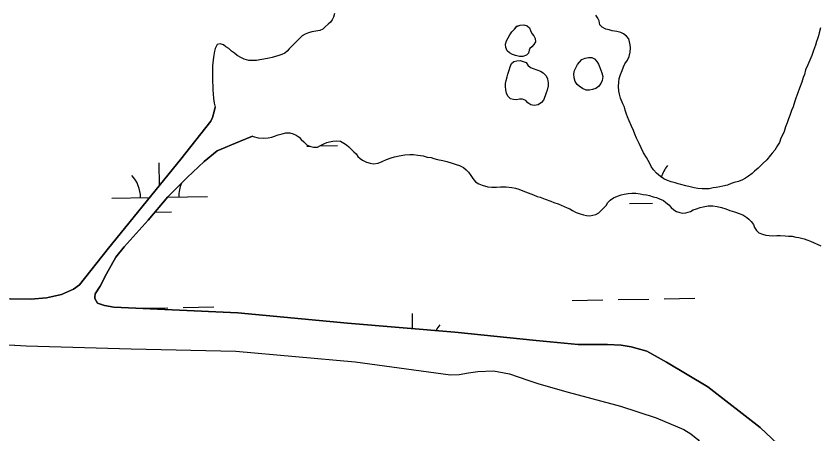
# Model space of a CAD drawing. Extents: x 3925854 to 3964121, y 224593 to 250589.
# Drawn here: x 3944344 to 3945183, y 231736 to 232172 of the extents above; entities that cross this region are included whole.
import ezdxf

# ---------------------------------------------------------------- set-up
doc = ezdxf.new("R2010")
doc.units = 0
doc.layers.add('V-TOPO-SHOR', color=7, linetype='Continuous')
doc.layers.add('V-WETL-SWMP', color=7, linetype='Continuous')

msp = doc.modelspace()

# ---------------------------------------------------------------- linework, layer by layer
at = {"layer": 'V-TOPO-SHOR'}
for points in [[(3944676.155, 232174.793), (3944675.211, 232171.183), (3944673.931, 232168.223), (3944671.989, 232165.913), (3944669.72, 232163.597), (3944666.474, 232160.947), (3944664.207, 232158.631), (3944660.947, 232157.289), (3944656.697, 232156.591), (3944652.447, 232155.892), (3944649.187, 232154.551), (3944645.601, 232153.205), (3944642.67, 232151.538), (3944640.399, 232149.552), (3944637.157, 232146.244), (3944633.917, 232142.937), (3944631.646, 232140.95), (3944629.057, 232137.977), (3944626.788, 232135.662), (3944624.521, 232133.348), (3944621.26, 232132.005), (3944618.324, 232130.993), (3944611.24, 232128.865)], [(3944977.918, 232119.246), (3944979.198, 232122.207), (3944982.104, 232126.164), (3944983.699, 232130.108), (3944984.635, 232134.702), (3944985.247, 232138.964), (3944984.887, 232142.234), (3944984.203, 232145.173), (3944983.187, 232148.438), (3944980.867, 232151.36), (3944977.897, 232153.621), (3944974.934, 232155.229), (3944970.668, 232156.169), (3944966.078, 232156.775), (3944962.795, 232157.725), (3944959.512, 232158.674), (3944955.564, 232160.599), (3944953.245, 232163.194), (3944952.223, 232167.111), (3944950.884, 232170.044), (3944948.887, 232173.298)], [(3944879.36, 232136.748), (3944878.737, 232133.467), (3944876.468, 232131.48), (3944872.88, 232130.135), (3944869.116, 232129.932), (3944865.175, 232131.038), (3944861.89, 232132.152), (3944858.765, 232133.756), (3944856.451, 232136.025), (3944854.943, 232139.283), (3944854.745, 232142.72), (3944855.691, 232146.33), (3944857.297, 232149.456), (3944859.228, 232152.751), (3944861.325, 232155.716), (3944863.914, 232158.69), (3944866.504, 232161.5), (3944869.931, 232162.68), (3944873.693, 232163.044), (3944877.303, 232162.1), (3944879.618, 232159.831), (3944880.791, 232157.06), (3944882.131, 232154.127), (3944884.119, 232151.692), (3944885.62, 232148.923), (3944885.983, 232145.491), (3944884.375, 232142.527), (3944882.272, 232140.215), (3944880.001, 232138.226), (3944879.36, 232136.748)], [(3945183.434, 232159.958), (3945181.849, 232154.705), (3945181.229, 232151.424), (3945180.276, 232148.468), (3945179.324, 232145.511), (3945178.05, 232141.898), (3945176.144, 232136.314), (3945174.233, 232131.054), (3945172.318, 232126.125), (3945170.075, 232121.191), (3945167.837, 232115.93), (3945166.573, 232111.334), (3945165.297, 232108.047), (3945163.71, 232103.12), (3945161.482, 232096.877), (3945159.567, 232091.948), (3945157.66, 232086.363), (3945156.708, 232083.406), (3945154.803, 232077.495), (3945153.206, 232073.548), (3945151.295, 232068.291), (3945150.019, 232065.004), (3945148.426, 232060.732), (3945146.83, 232056.46), (3945145.241, 232051.86), (3945143.965, 232048.573), (3945142.04, 232044.625), (3945140.447, 232040.352), (3945138.516, 232037.059), (3945135.62, 232032.12), (3945133.029, 232029.148), (3945131.09, 232026.836), (3945127.207, 232022.213), (3945122.992, 232018.24), (3945118.457, 232013.284), (3945114.56, 232010.298), (3945111.963, 232007.982), (3945108.066, 232004.996), (3945105.139, 232003.001), (3945101.883, 232001.332), (3945097.644, 231999.651), (3945093.4, 231998.299), (3945090.138, 231997.283), (3945086.224, 231995.608), (3945081.325, 231994.576), (3945078.384, 231993.889), (3945074.464, 231993.195), (3945071.194, 231992.835), (3945067.276, 231991.815), (3945063.348, 231991.774), (3945059.745, 231991.737), (3945055.484, 231992.349), (3945051.549, 231992.964), (3945047.283, 231993.904), (3945042.69, 231994.84), (3945037.762, 231996.427), (3945034.811, 231997.052), (3945031.526, 231998), (3945027.586, 231999.27), (3945023.643, 232000.539), (3945019.699, 232002.137), (3945016.4, 232004.721), (3945012.107, 232008.279), (3945009.127, 232011.523), (3945006.801, 232015.101), (3945005.129, 232018.359), (3945001.793, 232024.546), (3944998.797, 232029.424), (3944996.124, 232034.636), (3944994.115, 232039.199), (3944991.441, 232044.737), (3944989.759, 232048.977), (3944988.084, 232052.888), (3944986.077, 232057.124), (3944983.726, 232062.993), (3944982.048, 232066.905), (3944981.037, 232069.842), (3944979.357, 232074.081), (3944978.671, 232077.02), (3944976.998, 232080.606), (3944974.649, 232086.473), (3944973.623, 232090.721), (3944972.939, 232093.66), (3944972.558, 232098.895), (3944972.845, 232102.825), (3944973.129, 232107.084), (3944974.723, 232111.357), (3944976.32, 232115.301), (3944977.918, 232119.246)], [(3944611.24, 232128.865), (3944607.973, 232128.179), (3944602.417, 232127.139), (3944598.495, 232126.444), (3944594.901, 232125.754), (3944591.628, 232125.721), (3944586.715, 232125.998), (3944582.117, 232127.261), (3944579.158, 232128.541), (3944574.548, 232131.114), (3944571.906, 232133.379), (3944568.936, 232135.64), (3944565.964, 232138.228), (3944562.999, 232140.164), (3944560.359, 232142.101), (3944557.072, 232143.377), (3944553.805, 232142.689), (3944551.884, 232138.415), (3944550.932, 232135.457), (3944550.318, 232131.523), (3944549.712, 232126.606), (3944548.794, 232120.376), (3944548.833, 232116.448), (3944548.888, 232110.884), (3944548.929, 232106.955), (3944548.962, 232103.681), (3944549.333, 232099.429), (3944549.376, 232095.173), (3944549.746, 232090.922), (3944550.123, 232086.015), (3944550.824, 232081.437), (3944551.51, 232078.499), (3944551.829, 232076.979)], [(3944877.883, 232120.853), (3944880.853, 232118.592), (3944883.648, 232117.31), (3944887.261, 232116.202), (3944891.043, 232114.603), (3944894.007, 232112.831), (3944896.983, 232109.917), (3944898.488, 232106.82), (3944899.186, 232102.409), (3944899.055, 232099.298), (3944898.117, 232094.868), (3944897.165, 232091.911), (3944896.049, 232089.117), (3944894.294, 232084.516), (3944892.192, 232081.876), (3944888.776, 232079.713), (3944884.529, 232078.853), (3944880.922, 232079.469), (3944878.119, 232081.568), (3944875.8, 232084.001), (3944872.513, 232085.441), (3944869.238, 232085.572), (3944866.134, 232084.886), (3944862.859, 232085.015), (3944859.742, 232085.804), (3944856.93, 232088.72), (3944855.588, 232091.819), (3944854.9, 232095.085), (3944854.536, 232098.682), (3944854.667, 232101.958), (3944855.292, 232104.912), (3944856.236, 232108.684), (3944857.188, 232111.641), (3944858.458, 232115.584), (3944859.402, 232119.356), (3944860.842, 232122.645), (3944863.277, 232124.636), (3944866.377, 232125.486), (3944869.978, 232125.684), (3944873.261, 232124.736), (3944876.054, 232123.618), (3944877.883, 232120.853)], [(3944955.23, 232112.796), (3944956.086, 232109.04), (3944955.472, 232105.106), (3944954.194, 232101.983), (3944951.771, 232098.686), (3944949.008, 232096.693), (3944945.584, 232095.511), (3944942.151, 232094.821), (3944938.877, 232094.952), (3944935.096, 232096.552), (3944931.635, 232098.972), (3944929.323, 232100.914), (3944927.328, 232104.002), (3944926.308, 232107.594), (3944926.101, 232111.848), (3944926.722, 232115.293), (3944928.323, 232118.746), (3944929.767, 232121.707), (3944931.707, 232124.181), (3944934.461, 232126.829), (3944937.721, 232128.335), (3944941.152, 232129.025), (3944944.752, 232129.062), (3944947.552, 232127.452), (3944949.868, 232124.857), (3944951.535, 232121.926), (3944953.045, 232118.504), (3944955.23, 232112.796)], [(3943878.858, 231915.521), (3943895.91, 231911.732), (3943940.909, 231910.089), (3944073.152, 231900.241), (3944208.924, 231887.398), (3944337.911, 231877.051), (3944359.358, 231876.568), (3944375.658, 231877.899), (3944391.237, 231881.553), (3944404, 231887.041), (3944410.013, 231891.53), (3944440.391, 231929.826), (3944515.893, 232022.883), (3944547.186, 232062.588), (3944548.782, 232066.333), (3944550.813, 232072.645), (3944551.829, 232076.979)], [(3944590.628, 232046.755), (3944591.448, 232046.49), (3944596.699, 232045.235), (3944602.597, 232044.639), (3944607.176, 232045.014), (3944610.771, 232045.704), (3944613.707, 232046.716), (3944617.296, 232048.061), (3944621.537, 232049.415), (3944625.457, 232050.437), (3944629.715, 232050.152), (3944632.998, 232049.204), (3944636.285, 232047.926), (3944639.254, 232045.665), (3944641.568, 232043.396), (3944644.214, 232040.803), (3944647.85, 232037.567), (3944651.466, 232035.968), (3944654.42, 232035.341), (3944658.675, 232035.384), (3944661.604, 232037.051), (3944665.188, 232038.724), (3944668.121, 232040.064), (3944671.058, 232041.075), (3944674.652, 232041.768), (3944678.578, 232042.134), (3944682.512, 232041.52), (3944686.133, 232039.591), (3944688.771, 232037.653), (3944691.083, 232035.714), (3944693.397, 232033.445), (3944696.375, 232030.528), (3944698.687, 232028.259), (3944700.68, 232025.66), (3944702.994, 232023.393), (3944705.63, 232021.781), (3944709.58, 232019.53), (3944713.519, 232018.588), (3944716.472, 232017.964), (3944721.703, 232018.67), (3944725.942, 232020.352), (3944730.505, 232022.363), (3944735.4, 232024.048), (3944738.986, 232025.394), (3944743.559, 232026.422), (3944749.768, 232027.466), (3944754.675, 232027.843), (3944758.608, 232027.557), (3944763.197, 232026.948), (3944768.77, 232026.35), (3944773.038, 232025.085), (3944776.974, 232024.468), (3944779.929, 232023.518), (3944783.868, 232022.574)], [(3944590.628, 232046.755), (3944577.001, 232041.215), (3944553.793, 232031.659), (3944540.389, 232020.335), (3944522.379, 232003.839), (3944502.306, 231983.592), (3944481.812, 231959.145), (3944456.691, 231931.157), (3944448.178, 231920.352), (3944438.331, 231903.005), (3944431.704, 231890.119), (3944426.657, 231882.144), (3944426.225, 231878.644), (3944426.24, 231877.246), (3944429.086, 231872.38), (3944436.101, 231870.121), (3944446.14, 231868.357), (3944575.549, 231862.443), (3944689.858, 231851.713), (3944801.82, 231842.36), (3944886.511, 231833.66), (3944930.603, 231829.445), (3944961.134, 231829.29), (3944975.358, 231828.735), (3944985.866, 231826.744), (3945002.223, 231822.247), (3945022.613, 231811.034), (3945065.758, 231785.135), (3945120.493, 231742.571), (3945180.26, 231686.311)], [(3944783.868, 232022.574), (3944789.446, 232021.32), (3944793.385, 232020.378), (3944798.965, 232018.797), (3944803.238, 232017.206), (3944806.52, 232016.256)], [(3944806.52, 232016.256), (3944810.801, 232014.007), (3944813.768, 232011.746), (3944816.087, 232009.149), (3944818.411, 232005.901), (3944820.738, 232002.649), (3944823.392, 231999.075), (3944826.685, 231997.144), (3944830.304, 231995.544), (3944836.212, 231993.965), (3944840.47, 231993.683), (3944845.381, 231993.732), (3944849.309, 231993.773), (3944855.529, 231993.834), (3944861.102, 231993.236), (3944865.036, 231992.622), (3944868.647, 231991.676), (3944872.595, 231989.75), (3944878.18, 231987.844), (3944883.769, 231985.607), (3944887.713, 231984.012), (3944890.996, 231983.062), (3944895.928, 231981.149), (3944901.843, 231978.917), (3944905.13, 231977.641), (3944909.729, 231976.049), (3944912.689, 231974.769), (3944915.976, 231973.493), (3944918.937, 231971.888), (3944921.895, 231970.933), (3944924.528, 231969.324), (3944928.481, 231967.073), (3944931.436, 231966.121), (3944936.034, 231964.857), (3944939.317, 231963.909), (3944942.594, 231963.614), (3944945.86, 231964.302), (3944948.799, 231964.986), (3944952.057, 231966.655), (3944953.999, 231968.967), (3944956.594, 231971.286), (3944959.834, 231974.591), (3944961.441, 231977.555), (3944963.709, 231979.871), (3944967.284, 231982.525), (3944971.524, 231984.204), (3944975.437, 231985.554), (3944978.378, 231986.238), (3944982.628, 231986.937), (3944986.552, 231987.303), (3944990.48, 231987.342), (3944995.07, 231986.736), (3944998.35, 231986.113), (3945001.629, 231985.493), (3945004.91, 231984.87), (3945008.853, 231983.6), (3945012.131, 231982.98), (3945015.423, 231981.374), (3945019.367, 231979.779), (3945022.009, 231977.514), (3945024.979, 231975.253), (3945027.627, 231972.332), (3945030.269, 231970.067), (3945033.234, 231968.134), (3945036.519, 231967.184), (3945039.47, 231966.559), (3945042.743, 231966.919), (3945047.64, 231968.277), (3945050.568, 231969.944), (3945053.833, 231970.96), (3945057.747, 231972.31), (3945061.013, 231972.998), (3945066.242, 231974.032), (3945071.153, 231974.081), (3945075.415, 231973.471), (3945080.006, 231972.535), (3945084.606, 231970.944), (3945088.878, 231969.35), (3945093.478, 231967.759), (3945098.406, 231966.174), (3945102.35, 231964.576), (3945106.305, 231961.996), (3945108.617, 231960.057), (3945110.931, 231957.787), (3945113.256, 231954.537), (3945114.595, 231951.604), (3945116.592, 231948.35), (3945118.906, 231946.083), (3945122.852, 231944.486), (3945126.135, 231943.537), (3945129.74, 231943.247), (3945133.67, 231942.958), (3945137.928, 231943.001), (3945141.201, 231943.034), (3945146.441, 231942.759), (3945150.046, 231942.468), (3945153.646, 231942.505), (3945157.585, 231941.563), (3945160.865, 231940.943), (3945166.116, 231939.685), (3945169.072, 231938.733)], [(3945169.072, 231938.733), (3945173.016, 231937.135), (3945176.635, 231935.536), (3945179.92, 231934.26), (3945183.543, 231932.333)], [(3944251.553, 231833.943), (3944354.603, 231827.995), (3944464.148, 231824.911), (3944573.454, 231822.521), (3944697.761, 231811.198), (3944797.39, 231797.761), (3944806.475, 231798.084), (3944816.011, 231799.813), (3944825.784, 231801.31), (3944842.088, 231801.707), (3944858.665, 231798.613), (3944878.067, 231792.286), (3944889.292, 231788.205), (3944919.904, 231779.66), (3944974.809, 231765.071), (3945011.748, 231752.862), (3945040.765, 231740.574), (3945048.035, 231735.987), (3945055.316, 231730.236), (3945062.398, 231721.221), (3945082.169, 231701.613)]]:
    msp.add_lwpolyline(points, dxfattribs=at)
at = {"layer": 'V-WETL-SWMP'}
for p, q in [((3944647.462, 232036.516), (3944650.116, 232036.564)), ((3944661.099, 232036.764), (3944679.457, 232037.098)), ((3944493.592, 231995.398), (3944493.164, 232018.966)), ((3944443.827, 231982.063), (3944483.356, 231982.781)), ((3944501.91, 231983.119), (3944543.81, 231983.881)), ((3944983.926, 231976.45), (3945007.922, 231976.886)), ((3944488.771, 231967.446), (3944506.097, 231967.761)), ((3944924.346, 231875.349), (3944956.341, 231875.931)), ((3944972.338, 231876.222), (3945004.333, 231876.803)), ((3945020.33, 231877.094), (3945052.325, 231877.676)), ((3944472.816, 231867.139), (3944502.508, 231867.679)), ((3944518.505, 231867.969), (3944550.5, 231868.551)), ((3944757.787, 231846.038), (3944757.499, 231861.883)), ((3944251.553, 231833.943), (3944354.603, 231827.996)), ((3944354.603, 231827.996), (3944464.148, 231824.911)), ((3944464.148, 231824.911), (3944573.453, 231822.522)), ((3944573.453, 231822.522), (3944697.761, 231811.198)), ((3944697.761, 231811.198), (3944797.391, 231797.76)), ((3944797.391, 231797.76), (3944806.476, 231798.085)), ((3944806.476, 231798.085), (3944816.011, 231799.813)), ((3944816.011, 231799.813), (3944825.783, 231801.31)), ((3944825.783, 231801.31), (3944842.089, 231801.708)), ((3944842.089, 231801.708), (3944858.664, 231798.613)), ((3944858.664, 231798.613), (3944878.068, 231792.286)), ((3944878.068, 231792.286), (3944889.293, 231788.205)), ((3944889.293, 231788.205), (3944919.904, 231779.661)), ((3944919.904, 231779.661), (3944974.809, 231765.071)), ((3944974.809, 231765.071), (3945011.748, 231752.862)), ((3945011.748, 231752.862), (3945040.765, 231740.574)), ((3945040.765, 231740.574), (3945048.035, 231735.987))]:
    msp.add_line(p, q, dxfattribs=at)
for points in [[(3944676.156, 232174.794), (3944675.21, 232171.183), (3944673.931, 232168.224), (3944671.99, 232165.913), (3944669.721, 232163.598), (3944666.474, 232160.946), (3944664.206, 232158.631), (3944660.946, 232157.289), (3944656.697, 232156.591), (3944652.448, 232155.893), (3944649.187, 232154.55), (3944645.6, 232153.205), (3944642.67, 232151.538), (3944640.399, 232149.551), (3944637.158, 232146.244), (3944633.918, 232142.937), (3944631.646, 232140.95), (3944629.057, 232137.977), (3944626.789, 232135.663), (3944624.52, 232133.348), (3944621.26, 232132.005), (3944618.324, 232130.993), (3944611.239, 232128.866), (3944607.972, 232128.178), (3944602.417, 232127.139), (3944598.495, 232126.445), (3944594.901, 232125.754), (3944591.627, 232125.721), (3944586.714, 232125.998), (3944582.117, 232127.261), (3944579.158, 232128.541), (3944574.548, 232131.113), (3944571.906, 232133.378), (3944568.937, 232135.64), (3944565.964, 232138.229), (3944562.998, 232140.163), (3944560.359, 232142.101), (3944557.073, 232143.377), (3944553.806, 232142.689), (3944551.885, 232138.414), (3944550.932, 232135.458), (3944550.317, 232131.523), (3944549.712, 232126.606), (3944548.793, 232120.376), (3944548.833, 232116.448), (3944548.889, 232110.883), (3944548.929, 232106.955), (3944548.962, 232103.681), (3944549.333, 232099.429), (3944549.376, 232095.173), (3944549.746, 232090.921), (3944550.123, 232086.014), (3944550.824, 232081.437), (3944551.509, 232078.498)], [(3945055.484, 231992.349), (3945051.549, 231992.964), (3945047.283, 231993.903), (3945042.69, 231994.839), (3945037.763, 231996.426), (3945034.811, 231997.051), (3945031.527, 231998), (3945027.586, 231999.269), (3945023.644, 232000.539), (3945019.699, 232002.136), (3945016.399, 232004.722), (3945012.107, 232008.279), (3945009.128, 232011.523), (3945006.8, 232015.101), (3945005.13, 232018.358), (3945001.793, 232024.545), (3944998.797, 232029.425), (3944996.125, 232034.636), (3944994.115, 232039.199), (3944991.44, 232044.738), (3944989.76, 232048.977), (3944988.083, 232052.889), (3944986.076, 232057.124), (3944983.725, 232062.994), (3944982.048, 232066.905), (3944981.037, 232069.842), (3944979.357, 232074.081), (3944978.672, 232077.02), (3944976.999, 232080.605), (3944974.648, 232086.474), (3944973.623, 232090.72), (3944972.938, 232093.659), (3944972.558, 232098.894), (3944972.845, 232102.825), (3944973.13, 232107.084), (3944974.723, 232111.356), (3944976.32, 232115.301), (3944977.917, 232119.246), (3944979.197, 232122.206), (3944982.103, 232126.164), (3944983.7, 232130.108), (3944984.636, 232134.701), (3944985.248, 232138.964), (3944984.887, 232142.234), (3944984.203, 232145.174), (3944983.187, 232148.437), (3944980.866, 232151.36), (3944977.897, 232153.622), (3944974.934, 232155.229), (3944970.668, 232156.168), (3944966.079, 232156.776), (3944962.795, 232157.725), (3944959.512, 232158.674), (3944955.564, 232160.598), (3944953.246, 232163.194), (3944952.224, 232167.112), (3944950.884, 232170.045), (3944948.887, 232173.299)], [(3945183.434, 232159.958), (3945181.85, 232154.704), (3945181.228, 232151.424), (3945180.276, 232148.468), (3945179.324, 232145.512), (3945178.051, 232141.898), (3945176.143, 232136.313), (3945174.232, 232131.055), (3945172.318, 232126.125), (3945170.076, 232121.191), (3945167.837, 232115.93), (3945166.574, 232111.334), (3945165.298, 232108.047), (3945163.711, 232103.12), (3945161.482, 232096.877), (3945159.568, 232091.947), (3945157.66, 232086.362), (3945156.708, 232083.406), (3945154.803, 232077.494), (3945153.206, 232073.549), (3945151.295, 232068.291), (3945150.019, 232065.004), (3945148.425, 232060.732), (3945146.831, 232056.46), (3945145.241, 232051.86), (3945143.965, 232048.574), (3945142.04, 232044.625), (3945140.447, 232040.353), (3945138.516, 232037.06), (3945135.619, 232032.12), (3945133.03, 232029.147), (3945131.089, 232026.836), (3945127.207, 232022.213), (3945122.991, 232018.241), (3945118.458, 232013.285), (3945114.56, 232010.299), (3945111.964, 232007.981), (3945108.066, 232004.995), (3945105.139, 232003.001), (3945101.882, 232001.331), (3945097.643, 231999.651), (3945093.401, 231998.298), (3945090.137, 231997.283), (3945086.225, 231995.607), (3945081.325, 231994.575), (3945078.385, 231993.89), (3945074.464, 231993.196), (3945071.194, 231992.835), (3945067.275, 231991.814), (3945063.347, 231991.774), (3945059.746, 231991.737), (3945055.484, 231992.349)], [(3944551.509, 232078.498), (3944551.829, 232076.979), (3944550.814, 232072.646), (3944548.781, 232066.333), (3944547.187, 232062.588), (3944515.893, 232022.884), (3944440.391, 231929.827), (3944410.014, 231891.531), (3944404, 231887.042), (3944391.238, 231881.552), (3944375.659, 231877.899), (3944359.359, 231876.568), (3944337.912, 231877.051)], [(3945180.26, 231686.31), (3945120.494, 231742.572), (3945065.759, 231785.134), (3945022.614, 231811.034), (3945002.224, 231822.247), (3944985.865, 231826.743), (3944975.357, 231828.734), (3944961.134, 231829.289), (3944930.602, 231829.446), (3944886.511, 231833.661), (3944801.821, 231842.359), (3944689.858, 231851.714), (3944575.549, 231862.443), (3944446.14, 231868.358), (3944436.101, 231870.12), (3944429.086, 231872.38), (3944426.24, 231877.246), (3944426.226, 231878.644), (3944426.657, 231882.144), (3944431.703, 231890.119), (3944438.332, 231903.005), (3944448.178, 231920.351), (3944456.692, 231931.158), (3944481.812, 231959.146), (3944502.307, 231983.592), (3944522.378, 232003.838), (3944540.39, 232020.335), (3944553.793, 232031.658), (3944577.002, 232041.215), (3944590.628, 232046.754), (3944591.447, 232046.49), (3944596.698, 232045.234), (3944602.597, 232044.639), (3944607.177, 232045.013), (3944610.771, 232045.704), (3944613.707, 232046.716), (3944617.295, 232048.062), (3944621.537, 232049.414), (3944625.456, 232050.436), (3944629.715, 232050.152), (3944632.998, 232049.203), (3944636.285, 232047.926), (3944639.254, 232045.665), (3944641.569, 232043.396), (3944644.215, 232040.804), (3944647.849, 232037.567), (3944651.466, 232035.967), (3944654.419, 232035.342), (3944658.675, 232035.385), (3944661.604, 232037.051), (3944665.189, 232038.725)], [(3944665.189, 232038.725), (3944668.121, 232040.064), (3944671.058, 232041.076), (3944674.652, 232041.767), (3944678.577, 232042.134), (3944682.512, 232041.519), (3944686.133, 232039.591), (3944688.771, 232037.654), (3944691.083, 232035.713), (3944693.398, 232033.445), (3944696.374, 232030.528), (3944698.688, 232028.26), (3944700.679, 232025.661), (3944702.994, 232023.393), (3944705.629, 232021.782), (3944709.581, 232019.531), (3944713.519, 232018.588), (3944716.472, 232017.963), (3944721.703, 232018.671), (3944725.942, 232020.351), (3944730.505, 232022.362), (3944735.399, 232024.048), (3944738.986, 232025.394), (3944743.559, 232026.422), (3944749.769, 232027.467), (3944754.676, 232027.844), (3944758.608, 232027.557), (3944763.197, 232026.949), (3944768.769, 232026.35), (3944773.038, 232025.084), (3944776.973, 232024.469), (3944779.929, 232023.517), (3944783.867, 232022.574), (3944789.446, 232021.321), (3944793.384, 232020.379), (3944798.965, 232018.798), (3944803.238, 232017.205), (3944806.521, 232016.256), (3944810.8, 232014.007), (3944813.769, 232011.746), (3944816.087, 232009.15), (3944818.412, 232005.9), (3944820.737, 232002.649), (3944823.392, 231999.075), (3944826.685, 231997.144), (3944830.303, 231995.544), (3944836.212, 231993.966), (3944840.471, 231993.682), (3944845.381, 231993.732), (3944849.31, 231993.772), (3944855.529, 231993.835), (3944861.101, 231993.236), (3944865.036, 231992.621), (3944868.647, 231991.676), (3944872.595, 231989.751), (3944878.18, 231987.843), (3944883.768, 231985.608), (3944887.713, 231984.011), (3944890.997, 231983.062), (3944895.927, 231981.148), (3944901.842, 231978.916), (3944905.129, 231977.64), (3944909.729, 231976.049), (3944912.688, 231974.77), (3944915.975, 231973.493), (3944918.938, 231971.887), (3944921.894, 231970.934), (3944924.529, 231969.324), (3944928.481, 231967.072), (3944931.437, 231966.12), (3944936.033, 231964.857), (3944939.317, 231963.908), (3944942.594, 231963.614), (3944945.861, 231964.302), (3944948.8, 231964.986), (3944952.057, 231966.656), (3944953.998, 231968.968), (3944956.594, 231971.286), (3944959.834, 231974.592), (3944961.441, 231977.555), (3944963.709, 231979.87), (3944967.284, 231982.525), (3944971.523, 231984.205), (3944975.438, 231985.554), (3944978.378, 231986.239), (3944982.627, 231986.936), (3944986.552, 231987.303), (3944990.48, 231987.343), (3944995.069, 231986.735), (3944998.35, 231986.113), (3945001.63, 231985.492), (3945004.91, 231984.87), (3945008.852, 231983.601), (3945012.132, 231982.979), (3945015.422, 231981.375), (3945019.367, 231979.778), (3945022.009, 231977.513), (3945024.978, 231975.252), (3945027.627, 231972.332), (3945030.269, 231970.067), (3945033.235, 231968.133)], [(3945033.235, 231968.133), (3945036.519, 231967.184), (3945039.471, 231966.559), (3945042.742, 231966.919), (3945047.639, 231968.278), (3945050.568, 231969.945), (3945053.832, 231970.96), (3945057.747, 231972.309), (3945061.014, 231972.997), (3945066.242, 231974.032), (3945071.152, 231974.082), (3945075.414, 231973.47), (3945080.007, 231972.535), (3945084.607, 231970.944), (3945088.879, 231969.351), (3945093.479, 231967.76), (3945098.406, 231966.173), (3945102.35, 231964.576), (3945106.305, 231961.997), (3945108.617, 231960.056), (3945110.931, 231957.788), (3945113.256, 231954.537), (3945114.595, 231951.605), (3945116.592, 231948.351), (3945118.907, 231946.083), (3945122.852, 231944.486), (3945126.135, 231943.537), (3945129.74, 231943.246), (3945133.671, 231942.958), (3945137.927, 231943.001), (3945141.2, 231943.034), (3945146.442, 231942.76), (3945150.046, 231942.469), (3945153.647, 231942.506), (3945157.585, 231941.563), (3945160.865, 231940.942), (3945166.116, 231939.685), (3945169.072, 231938.733), (3945173.017, 231937.136), (3945176.635, 231935.536), (3945179.921, 231934.259), (3945183.542, 231932.332)]]:
    msp.add_lwpolyline(points, dxfattribs=at)
for points in [[(3944879.36, 232136.747), (3944878.738, 232133.467), (3944876.467, 232131.48), (3944872.879, 232130.134), (3944869.116, 232129.932), (3944865.176, 232131.038), (3944861.891, 232132.151), (3944858.764, 232133.756), (3944856.45, 232136.024), (3944854.943, 232139.283), (3944854.745, 232142.719), (3944855.691, 232146.33), (3944857.296, 232149.456), (3944859.227, 232152.75), (3944861.325, 232155.717), (3944863.914, 232158.69), (3944866.505, 232161.499), (3944869.93, 232162.68), (3944873.692, 232163.045), (3944877.303, 232162.099), (3944879.617, 232159.831), (3944880.791, 232157.06), (3944882.13, 232154.127), (3944884.119, 232151.692), (3944885.621, 232148.924), (3944885.983, 232145.49), (3944884.376, 232142.528), (3944882.271, 232140.215), (3944880, 232138.227)], [(3944877.884, 232120.854), (3944880.853, 232118.592), (3944883.649, 232117.311), (3944887.261, 232116.202), (3944891.043, 232114.603), (3944894.007, 232112.832), (3944896.983, 232109.916), (3944898.488, 232106.821), (3944899.187, 232102.408), (3944899.055, 232099.297), (3944898.118, 232094.868), (3944897.165, 232091.911), (3944896.048, 232089.117), (3944894.294, 232084.516), (3944892.192, 232081.876), (3944888.777, 232079.713), (3944884.529, 232078.852), (3944880.922, 232079.47), (3944878.118, 232081.569), (3944875.801, 232084.001), (3944872.513, 232085.441), (3944869.238, 232085.572), (3944866.134, 232084.886), (3944862.859, 232085.016), (3944859.741, 232085.803), (3944856.929, 232088.721), (3944855.588, 232091.818), (3944854.9, 232095.085), (3944854.536, 232098.682), (3944854.667, 232101.958), (3944855.291, 232104.911), (3944856.235, 232108.685), (3944857.188, 232111.641), (3944858.457, 232115.583), (3944859.401, 232119.357), (3944860.841, 232122.646), (3944863.277, 232124.635), (3944866.378, 232125.485), (3944869.977, 232125.685), (3944873.261, 232124.736), (3944876.055, 232123.618)], [(3944955.23, 232112.797), (3944956.086, 232109.041), (3944955.471, 232105.106), (3944954.193, 232101.983), (3944951.771, 232098.685), (3944949.009, 232096.692), (3944945.583, 232095.512), (3944942.152, 232094.822), (3944938.877, 232094.953), (3944935.096, 232096.551), (3944931.634, 232098.972), (3944929.322, 232100.913), (3944927.327, 232104.003), (3944926.308, 232107.594), (3944926.101, 232111.848), (3944926.721, 232115.292), (3944928.323, 232118.746), (3944929.767, 232121.707), (3944931.706, 232124.182), (3944934.462, 232126.829), (3944937.721, 232128.335), (3944941.151, 232129.024), (3944944.752, 232129.061), (3944947.551, 232127.452), (3944949.869, 232124.857), (3944951.536, 232121.927), (3944953.044, 232118.505)]]:
    msp.add_lwpolyline(points, close=True, dxfattribs=at)
for centre, start, end in [((3945050.869, 231993.575), 140.269876, 162.666714), ((3944438.576, 231982.442), 0.269879, 41.813537), ((3944549.044, 231984.451), 157.650697, 181.813534), ((3944702.911, 231825.36), 40.808375, 41.813537), ((3944813.379, 231827.368), 140.269876, 151.862352)]:
    msp.add_arc(centre, 35.246, start, end, dxfattribs=at)

doc.saveas('drawing.dxf')
